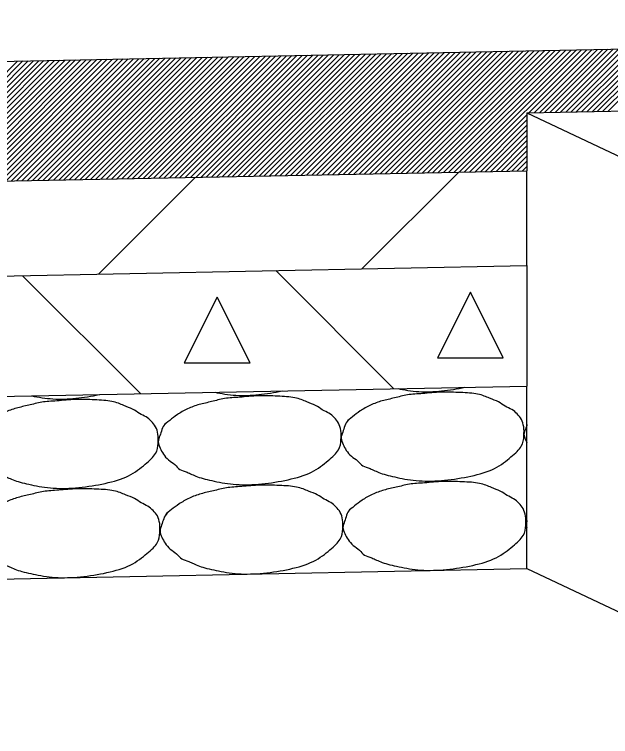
# Model space of a CAD drawing. Extents: x 2263886 to 2266026, y -3122850 to -3121850.
# Drawn here: x 2265490.168 to 2265491.8, y -3122287.06 to -3122285.082 of the extents above; entities that cross this region are included whole.
import ezdxf

# ---------------------------------------------------------------- set-up
doc = ezdxf.new("R2010")
doc.units = 0
doc.layers.add('R_Border Prem', color=7, linetype='Continuous')

msp = doc.modelspace()

# ---------------------------------------------------------------- linework, layer by layer
at = {"layer": 'R_Border Prem'}
for p, q in [((2265491.568, -3122285.1822), (2265496.568, -3122285.0822)), ((2265484.568, -3122285.3222), (2265491.568, -3122285.1822)), ((2265490.8955, -3122285.5238), (2265491.2304, -3122285.1889)), ((2265490.9099, -3122285.5236), (2265491.2448, -3122285.1886)), ((2265490.9243, -3122285.5233), (2265491.2593, -3122285.1883)), ((2265490.9388, -3122285.523), (2265491.2737, -3122285.1881)), ((2265490.9532, -3122285.5227), (2265491.2881, -3122285.1878)), ((2265490.9676, -3122285.5224), (2265491.3026, -3122285.1875)), ((2265490.9821, -3122285.5221), (2265491.317, -3122285.1872)), ((2265490.9965, -3122285.5218), (2265491.3314, -3122285.1869)), ((2265491.0109, -3122285.5215), (2265491.3459, -3122285.1866)), ((2265491.0254, -3122285.5213), (2265491.3603, -3122285.1863)), ((2265491.0398, -3122285.521), (2265491.3747, -3122285.186)), ((2265491.0542, -3122285.5207), (2265491.3891, -3122285.1857)), ((2265491.0686, -3122285.5204), (2265491.4036, -3122285.1855)), ((2265491.0831, -3122285.5201), (2265491.418, -3122285.1852)), ((2265491.0975, -3122285.5198), (2265491.4324, -3122285.1849)), ((2265491.1119, -3122285.5195), (2265491.4469, -3122285.1846)), ((2265491.1264, -3122285.5192), (2265491.4613, -3122285.1843)), ((2265491.1408, -3122285.5189), (2265491.4757, -3122285.184)), ((2265491.1552, -3122285.5187), (2265491.4902, -3122285.1837)), ((2265491.1697, -3122285.5184), (2265491.5046, -3122285.1834)), ((2265491.1841, -3122285.5181), (2265491.519, -3122285.1832)), ((2265491.1985, -3122285.5178), (2265491.5335, -3122285.1829)), ((2265491.213, -3122285.5175), (2265491.5479, -3122285.1826)), ((2265491.2274, -3122285.5172), (2265491.5623, -3122285.1823)), ((2265491.2418, -3122285.5169), (2265491.5767, -3122285.182)), ((2265491.2562, -3122285.5166), (2265491.5912, -3122285.1817)), ((2265491.2707, -3122285.5163), (2265491.6056, -3122285.1814)), ((2265491.2851, -3122285.5161), (2265491.62, -3122285.1811)), ((2265491.2995, -3122285.5158), (2265491.6345, -3122285.1808)), ((2265491.314, -3122285.5155), (2265491.6489, -3122285.1806)), ((2265491.3284, -3122285.5152), (2265491.6633, -3122285.1803)), ((2265491.3428, -3122285.5149), (2265491.6778, -3122285.18)), ((2265491.3573, -3122285.5146), (2265491.6922, -3122285.1797)), ((2265491.3717, -3122285.5143), (2265491.7066, -3122285.1794)), ((2265491.3861, -3122285.514), (2265491.7211, -3122285.1791)), ((2265491.4006, -3122285.5137), (2265491.7355, -3122285.1788)), ((2265491.5764, -3122285.352), (2265491.7499, -3122285.1785)), ((2265491.5908, -3122285.3517), (2265491.7643, -3122285.1782)), ((2265491.6053, -3122285.3515), (2265491.7788, -3122285.178)), ((2265491.6197, -3122285.3512), (2265491.7932, -3122285.1777)), ((2265491.6341, -3122285.3509), (2265491.8076, -3122285.1774)), ((2265491.6486, -3122285.3506), (2265491.8221, -3122285.1771)), ((2265491.663, -3122285.3503), (2265491.8365, -3122285.1768)), ((2265491.6774, -3122285.35), (2265491.8509, -3122285.1765)), ((2265491.6919, -3122285.3497), (2265491.8654, -3122285.1762)), ((2265491.7063, -3122285.3494), (2265491.8798, -3122285.1759)), ((2265491.7207, -3122285.3492), (2265491.8942, -3122285.1756)), ((2265491.7351, -3122285.3489), (2265491.9087, -3122285.1754)), ((2265491.7496, -3122285.3486), (2265491.9231, -3122285.1751)), ((2265491.764, -3122285.3483), (2265491.9375, -3122285.1748)), ((2265491.7784, -3122285.348), (2265491.9519, -3122285.1745)), ((2265491.7929, -3122285.3477), (2265491.9664, -3122285.1742)), ((2265489.8998, -3122285.5438), (2265490.2347, -3122285.2088)), ((2265489.9142, -3122285.5435), (2265490.2491, -3122285.2085)), ((2265489.9286, -3122285.5432), (2265490.2635, -3122285.2083)), ((2265489.9431, -3122285.5429), (2265490.278, -3122285.208)), ((2265489.9575, -3122285.5426), (2265490.2924, -3122285.2077)), ((2265489.9719, -3122285.5423), (2265490.3068, -3122285.2074)), ((2265489.9863, -3122285.542), (2265490.3213, -3122285.2071)), ((2265490.0008, -3122285.5417), (2265490.3357, -3122285.2068)), ((2265490.0152, -3122285.5415), (2265490.3501, -3122285.2065)), ((2265490.0296, -3122285.5412), (2265490.3646, -3122285.2062)), ((2265490.0441, -3122285.5409), (2265490.379, -3122285.206)), ((2265490.0585, -3122285.5406), (2265490.3934, -3122285.2057)), ((2265490.0729, -3122285.5403), (2265490.4079, -3122285.2054)), ((2265490.0874, -3122285.54), (2265490.4223, -3122285.2051)), ((2265490.1018, -3122285.5397), (2265490.4367, -3122285.2048)), ((2265490.1162, -3122285.5394), (2265490.4511, -3122285.2045)), ((2265490.1307, -3122285.5391), (2265490.4656, -3122285.2042)), ((2265490.1451, -3122285.5389), (2265490.48, -3122285.2039)), ((2265490.1595, -3122285.5386), (2265490.4944, -3122285.2036)), ((2265490.1739, -3122285.5383), (2265490.5089, -3122285.2034)), ((2265490.1884, -3122285.538), (2265490.5233, -3122285.2031)), ((2265490.2028, -3122285.5377), (2265490.5377, -3122285.2028)), ((2265490.2172, -3122285.5374), (2265490.5522, -3122285.2025)), ((2265490.2317, -3122285.5371), (2265490.5666, -3122285.2022)), ((2265490.2461, -3122285.5368), (2265490.581, -3122285.2019)), ((2265490.2605, -3122285.5365), (2265490.5955, -3122285.2016)), ((2265490.275, -3122285.5363), (2265490.6099, -3122285.2013)), ((2265490.2894, -3122285.536), (2265490.6243, -3122285.201)), ((2265490.3038, -3122285.5357), (2265490.6387, -3122285.2008)), ((2265490.3183, -3122285.5354), (2265490.6532, -3122285.2005)), ((2265490.3327, -3122285.5351), (2265490.6676, -3122285.2002)), ((2265490.3471, -3122285.5348), (2265490.682, -3122285.1999)), ((2265490.3615, -3122285.5345), (2265490.6965, -3122285.1996)), ((2265490.376, -3122285.5342), (2265490.7109, -3122285.1993)), ((2265490.3904, -3122285.534), (2265490.7253, -3122285.199)), ((2265490.4048, -3122285.5337), (2265490.7398, -3122285.1987)), ((2265490.4193, -3122285.5334), (2265490.7542, -3122285.1984)), ((2265490.4337, -3122285.5331), (2265490.7686, -3122285.1982)), ((2265490.4481, -3122285.5328), (2265490.7831, -3122285.1979)), ((2265490.4626, -3122285.5325), (2265490.7975, -3122285.1976)), ((2265490.477, -3122285.5322), (2265490.8119, -3122285.1973)), ((2265490.4914, -3122285.5319), (2265490.8263, -3122285.197)), ((2265490.5059, -3122285.5316), (2265490.8408, -3122285.1967)), ((2265490.5203, -3122285.5314), (2265490.8552, -3122285.1964)), ((2265490.5347, -3122285.5311), (2265490.8696, -3122285.1961)), ((2265490.5491, -3122285.5308), (2265490.8841, -3122285.1958)), ((2265490.5636, -3122285.5305), (2265490.8985, -3122285.1956)), ((2265490.578, -3122285.5302), (2265490.9129, -3122285.1953)), ((2265490.5924, -3122285.5299), (2265490.9274, -3122285.195)), ((2265490.6069, -3122285.5296), (2265490.9418, -3122285.1947)), ((2265490.6213, -3122285.5293), (2265490.9562, -3122285.1944)), ((2265490.6357, -3122285.529), (2265490.9707, -3122285.1941)), ((2265490.6502, -3122285.5288), (2265490.9851, -3122285.1938)), ((2265490.6646, -3122285.5285), (2265490.9995, -3122285.1935)), ((2265490.679, -3122285.5282), (2265491.0139, -3122285.1933)), ((2265490.6935, -3122285.5279), (2265491.0284, -3122285.193)), ((2265490.7079, -3122285.5276), (2265491.0428, -3122285.1927)), ((2265490.7223, -3122285.5273), (2265491.0572, -3122285.1924)), ((2265490.7367, -3122285.527), (2265491.0717, -3122285.1921)), ((2265490.7512, -3122285.5267), (2265491.0861, -3122285.1918)), ((2265490.7656, -3122285.5264), (2265491.1005, -3122285.1915)), ((2265490.78, -3122285.5262), (2265491.115, -3122285.1912)), ((2265490.7945, -3122285.5259), (2265491.1294, -3122285.1909)), ((2265490.8089, -3122285.5256), (2265491.1438, -3122285.1907)), ((2265490.8233, -3122285.5253), (2265491.1583, -3122285.1904)), ((2265490.8378, -3122285.525), (2265491.1727, -3122285.1901)), ((2265490.8522, -3122285.5247), (2265491.1871, -3122285.1898)), ((2265490.8666, -3122285.5244), (2265491.2015, -3122285.1895)), ((2265490.8811, -3122285.5241), (2265491.216, -3122285.1892)), ((2265489.842, -3122285.5449), (2265490.177, -3122285.21)), ((2265489.8565, -3122285.5446), (2265490.1914, -3122285.2097)), ((2265489.8709, -3122285.5443), (2265490.2058, -3122285.2094)), ((2265489.8853, -3122285.5441), (2265490.2203, -3122285.2091)), ((2265491.5714, -3122285.3521), (2265496.5714, -3122285.2521)), ((2265491.415, -3122285.5135), (2265491.5714, -3122285.3571)), ((2265491.5714, -3122285.3521), (2265494.0591, -3122286.5242)), ((2265491.5714, -3122285.3521), (2265491.5714, -3122285.5103)), ((2265491.4294, -3122285.5132), (2265491.5714, -3122285.3712)), ((2265491.4438, -3122285.5129), (2265491.5714, -3122285.3854)), ((2265491.4583, -3122285.5126), (2265491.5714, -3122285.3995)), ((2265491.4727, -3122285.5123), (2265491.5714, -3122285.4136)), ((2265491.4871, -3122285.512), (2265491.5714, -3122285.4278)), ((2265491.5016, -3122285.5117), (2265491.5714, -3122285.4419)), ((2265491.516, -3122285.5114), (2265491.5714, -3122285.4561)), ((2265491.5304, -3122285.5112), (2265491.5714, -3122285.4702)), ((2265491.5449, -3122285.5109), (2265491.5714, -3122285.4844)), ((2265491.5593, -3122285.5106), (2265491.5714, -3122285.4985)), ((2265484.4022, -3122285.6537), (2265491.5714, -3122285.5103)), ((2265491.1195, -3122285.7792), (2265491.3847, -3122285.5141)), ((2265491.5714, -3122285.7701), (2265491.5714, -3122285.5103)), ((2265490.398, -3122285.7936), (2265490.6631, -3122285.5285)), ((2265484.271, -3122285.9162), (2265491.5714, -3122285.7701)), ((2265491.5714, -3122285.7701), (2265491.5714, -3122286.1002)), ((2265490.1904, -3122285.7978), (2265490.514, -3122286.1214)), ((2265490.8837, -3122285.7839), (2265491.2073, -3122286.1075)), ((2265484.1043, -3122286.2496), (2265491.5714, -3122286.1002)), ((2265491.5714, -3122286.6003), (2265491.5714, -3122286.1002)), ((2265472.9236, -3122286.9733), (2265491.5714, -3122286.6003)), ((2265491.5714, -3122286.6003), (2265494.0591, -3122287.7723))]:
    msp.add_line(p, q, dxfattribs=at)
for points in [[(2265490.6332, -3122286.037), (2265490.8132, -3122286.037), (2265490.7232, -3122285.857)], [(2265491.3265, -3122286.0231), (2265491.5065, -3122286.0231), (2265491.4165, -3122285.8431)]]:
    msp.add_lwpolyline(points, close=True, dxfattribs=at)
for points in [[(2265490.7168, -3122286.1173), (2265490.7341, -3122286.1207), (2265490.7741, -3122286.1273), (2265490.8364, -3122286.1251), (2265490.88, -3122286.118), (2265490.9009, -3122286.1136)], [(2265491.0822, -3122286.1936), (2265491.0776, -3122286.1978), (2265491.0721, -3122286.2092), (2265491.0677, -3122286.2268), (2265491.0601, -3122286.2426), (2265491.0681, -3122286.2602), (2265491.0755, -3122286.2761), (2265491.0901, -3122286.2933), (2265491.1088, -3122286.304), (2265491.1208, -3122286.321), (2265491.1409, -3122286.3245), (2265491.167, -3122286.3394), (2265491.2139, -3122286.3507), (2265491.2745, -3122286.3621), (2265491.3456, -3122286.3596), (2265491.419, -3122286.3481), (2265491.486, -3122286.3287), (2265491.5297, -3122286.293), (2265491.5606, -3122286.2655), (2265491.5635, -3122286.2364), (2265491.5635, -3122286.2113), (2265491.5572, -3122286.1903), (2265491.5446, -3122286.1761), (2265491.5312, -3122286.1641), (2265491.5115, -3122286.156), (2265491.4946, -3122286.1427), (2265491.4701, -3122286.1344), (2265491.4395, -3122286.1202), (2265491.3899, -3122286.118), (2265491.3371, -3122286.1156), (2265491.2843, -3122286.1215), (2265491.2436, -3122286.1228), (2265491.2086, -3122286.1335), (2265491.1747, -3122286.1396), (2265491.1425, -3122286.1519), (2265491.1135, -3122286.1685), (2265491.0943, -3122286.1845), (2265491.0811, -3122286.1938), (2265491.0778, -3122286.1982)], [(2265491.2176, -3122286.1073), (2265491.2349, -3122286.1107), (2265491.2749, -3122286.1173), (2265491.3372, -3122286.115), (2265491.3808, -3122286.108), (2265491.4017, -3122286.1036)], [(2265490.0806, -3122286.2137), (2265490.0761, -3122286.2178), (2265490.0705, -3122286.2292), (2265490.0661, -3122286.2469), (2265490.0586, -3122286.2627), (2265490.0665, -3122286.2802), (2265490.0739, -3122286.2961), (2265490.0886, -3122286.3133), (2265490.1072, -3122286.324), (2265490.1192, -3122286.3411), (2265490.1394, -3122286.3445), (2265490.1654, -3122286.3594), (2265490.2124, -3122286.3707), (2265490.2729, -3122286.3822), (2265490.344, -3122286.3796), (2265490.4175, -3122286.3681), (2265490.4844, -3122286.3487), (2265490.5281, -3122286.3131), (2265490.559, -3122286.2856), (2265490.5619, -3122286.2564), (2265490.562, -3122286.2314), (2265490.5556, -3122286.2104), (2265490.543, -3122286.1961), (2265490.5296, -3122286.1842), (2265490.5099, -3122286.176), (2265490.493, -3122286.1627), (2265490.4685, -3122286.1544), (2265490.4379, -3122286.1402), (2265490.3884, -3122286.138), (2265490.3356, -3122286.1356), (2265490.2827, -3122286.1415), (2265490.242, -3122286.1429), (2265490.207, -3122286.1535), (2265490.1731, -3122286.1597), (2265490.141, -3122286.1719), (2265490.1119, -3122286.1885), (2265490.0927, -3122286.2045), (2265490.0795, -3122286.2138), (2265490.0762, -3122286.2183)], [(2265490.216, -3122286.1273), (2265490.2333, -3122286.1307), (2265490.2734, -3122286.1373), (2265490.3356, -3122286.1351), (2265490.3792, -3122286.128), (2265490.4001, -3122286.1236)], [(2265490.5814, -3122286.2036), (2265490.5769, -3122286.2078), (2265490.5713, -3122286.2192), (2265490.5669, -3122286.2368), (2265490.5593, -3122286.2526), (2265490.5673, -3122286.2702), (2265490.5747, -3122286.2861), (2265490.5893, -3122286.3033), (2265490.608, -3122286.314), (2265490.62, -3122286.331), (2265490.6402, -3122286.3345), (2265490.6662, -3122286.3494), (2265490.7131, -3122286.3607), (2265490.7737, -3122286.3722), (2265490.8448, -3122286.3696), (2265490.9183, -3122286.3581), (2265490.9852, -3122286.3387), (2265491.0289, -3122286.303), (2265491.0598, -3122286.2755), (2265491.0627, -3122286.2464), (2265491.0628, -3122286.2214), (2265491.0564, -3122286.2004), (2265491.0438, -3122286.1861), (2265491.0304, -3122286.1742), (2265491.0107, -3122286.166), (2265490.9938, -3122286.1527), (2265490.9693, -3122286.1444), (2265490.9387, -3122286.1302), (2265490.8891, -3122286.128), (2265490.8364, -3122286.1256), (2265490.7835, -3122286.1315), (2265490.7428, -3122286.1329), (2265490.7078, -3122286.1435), (2265490.6739, -3122286.1497), (2265490.6418, -3122286.1619), (2265490.6127, -3122286.1785), (2265490.5935, -3122286.1945), (2265490.5803, -3122286.2038), (2265490.577, -3122286.2082)], [(2265491.5714, -3122286.2051), (2265491.5704, -3122286.2085), (2265491.568, -3122286.2184), (2265491.5609, -3122286.2326), (2265491.5673, -3122286.2461), (2265491.5701, -3122286.2527), (2265491.5714, -3122286.2555)], [(2265490.5863, -3122286.4482), (2265490.5817, -3122286.4524), (2265490.5762, -3122286.4638), (2265490.5718, -3122286.4814), (2265490.5642, -3122286.4972), (2265490.5722, -3122286.5148), (2265490.5796, -3122286.5307), (2265490.5942, -3122286.5479), (2265490.6129, -3122286.5586), (2265490.6249, -3122286.5756), (2265490.6451, -3122286.5791), (2265490.6711, -3122286.594), (2265490.718, -3122286.6053), (2265490.7786, -3122286.6168), (2265490.8497, -3122286.6142), (2265490.9231, -3122286.6027), (2265490.9901, -3122286.5833), (2265491.0338, -3122286.5476), (2265491.0647, -3122286.5201), (2265491.0676, -3122286.491), (2265491.0677, -3122286.466), (2265491.0613, -3122286.445), (2265491.0487, -3122286.4307), (2265491.0353, -3122286.4187), (2265491.0156, -3122286.4106), (2265490.9987, -3122286.3973), (2265490.9742, -3122286.389), (2265490.9436, -3122286.3748), (2265490.894, -3122286.3726), (2265490.8412, -3122286.3702), (2265490.7884, -3122286.3761), (2265490.7477, -3122286.3774), (2265490.7127, -3122286.3881), (2265490.6788, -3122286.3942), (2265490.6466, -3122286.4065), (2265490.6176, -3122286.4231), (2265490.5984, -3122286.4391), (2265490.5852, -3122286.4484), (2265490.5819, -3122286.4528)], [(2265491.0871, -3122286.4382), (2265491.0825, -3122286.4424), (2265491.077, -3122286.4538), (2265491.0726, -3122286.4714), (2265491.065, -3122286.4872), (2265491.073, -3122286.5048), (2265491.0804, -3122286.5207), (2265491.095, -3122286.5379), (2265491.1137, -3122286.5485), (2265491.1256, -3122286.5656), (2265491.1458, -3122286.5691), (2265491.1719, -3122286.584), (2265491.2188, -3122286.5953), (2265491.2794, -3122286.6067), (2265491.3505, -3122286.6042), (2265491.4239, -3122286.5927), (2265491.4908, -3122286.5733), (2265491.5345, -3122286.5376), (2265491.5655, -3122286.5101), (2265491.5684, -3122286.481), (2265491.5684, -3122286.4559), (2265491.5621, -3122286.4349), (2265491.5495, -3122286.4207), (2265491.536, -3122286.4087), (2265491.5164, -3122286.4006), (2265491.4995, -3122286.3873), (2265491.475, -3122286.379), (2265491.4444, -3122286.3647), (2265491.3948, -3122286.3626), (2265491.342, -3122286.3602), (2265491.2892, -3122286.3661), (2265491.2485, -3122286.3674), (2265491.2135, -3122286.3781), (2265491.1796, -3122286.3842), (2265491.1474, -3122286.3965), (2265491.1184, -3122286.413), (2265491.0992, -3122286.4291), (2265491.086, -3122286.4384), (2265491.0827, -3122286.4428)], [(2265490.0855, -3122286.4583), (2265490.081, -3122286.4624), (2265490.0754, -3122286.4738), (2265490.071, -3122286.4915), (2265490.0634, -3122286.5073), (2265490.0714, -3122286.5248), (2265490.0788, -3122286.5407), (2265490.0934, -3122286.5579), (2265490.1121, -3122286.5686), (2265490.1241, -3122286.5856), (2265490.1443, -3122286.5891), (2265490.1703, -3122286.604), (2265490.2172, -3122286.6153), (2265490.2778, -3122286.6268), (2265490.3489, -3122286.6242), (2265490.4224, -3122286.6127), (2265490.4893, -3122286.5933), (2265490.533, -3122286.5576), (2265490.5639, -3122286.5302), (2265490.5668, -3122286.501), (2265490.5669, -3122286.476), (2265490.5605, -3122286.455), (2265490.5479, -3122286.4407), (2265490.5345, -3122286.4288), (2265490.5148, -3122286.4206), (2265490.4979, -3122286.4073), (2265490.4734, -3122286.399), (2265490.4428, -3122286.3848), (2265490.3933, -3122286.3826), (2265490.3405, -3122286.3802), (2265490.2876, -3122286.3861), (2265490.2469, -3122286.3875), (2265490.2119, -3122286.3981), (2265490.178, -3122286.4043), (2265490.1459, -3122286.4165), (2265490.1168, -3122286.4331), (2265490.0976, -3122286.4491), (2265490.0844, -3122286.4584), (2265490.0811, -3122286.4628)], [(2265491.5714, -3122286.4683), (2265491.5705, -3122286.4721), (2265491.5678, -3122286.4789), (2265491.5702, -3122286.4855), (2265491.5714, -3122286.4885)]]:
    msp.add_open_spline(points, degree=3, dxfattribs=at)

doc.saveas('drawing.dxf')
